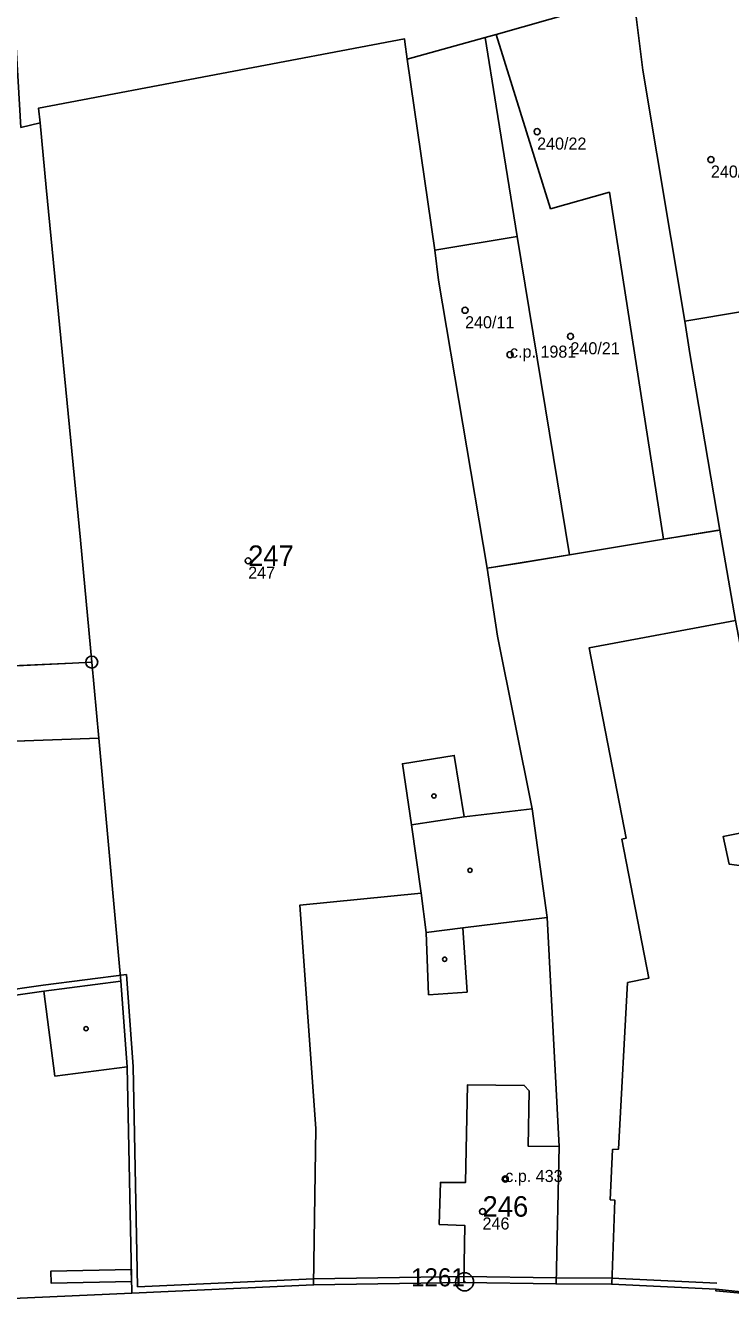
# Model space of a CAD drawing. Extents: x -878211 to -870363, y -1058464 to -1052522.
# Drawn here: x -874286 to -874227.5, y -1056229.4 to -1056123.6 of the extents above; entities that cross this region are included whole.
import ezdxf

# ---------------------------------------------------------------- set-up
doc = ezdxf.new("R2010")
doc.units = 0
for name, color, linetype in [('Vrstva 1', 7, 'Continuous'), ('Vrstva 13', 7, 'Continuous'), ('Vrstva 2', 7, 'Continuous'), ('Vrstva 4', 7, 'Continuous'), ('Vrstva 5', 7, 'Continuous'), ('Vrstva 50', 7, 'Continuous'), ('Vrstva 51', 7, 'Continuous'), ('Vrstva 52', 7, 'Continuous'), ('Vrstva 8', 7, 'Continuous')]:
    doc.layers.add(name, color=color, linetype=linetype)

msp = doc.modelspace()

# ---------------------------------------------------------------- linework, layer by layer
at = {"layer": 'Vrstva 1'}
for p, q in [((-874284.32, -1056137.02), (-874281.47, -1056166.28)), ((-874228.67, -1056165.47), (-874233.08, -1056166.19)), ((-874281.47, -1056166.28), (-874280.55, -1056176.38)), ((-874233.08, -1056166.19), (-874240.87, -1056167.47)), ((-874299.63, -1056177.29), (-874282.13, -1056176.46)), ((-874282.13, -1056176.46), (-874280.55, -1056176.38)), ((-874280.55, -1056176.38), (-874279.97, -1056182.69)), ((-874279.97, -1056182.69), (-874299.22, -1056183.39)), ((-874279.97, -1056182.69), (-874278.13, -1056202.86)), ((-874242, -1056227.96), (-874237.38, -1056227.99)), ((-874277.23, -1056228.73), (-874262.13, -1056228.05))]:
    msp.add_line(p, q, dxfattribs=at)
for points in [[(-874247.88, -1056124.57), (-874246.97, -1056130.27), (-874245.23, -1056141.07), (-874240.87, -1056167.47)], [(-874233.08, -1056166.19), (-874237.57, -1056137.41), (-874242.45, -1056138.78), (-874246.98, -1056124.31)], [(-874247.73, -1056168.6), (-874251.75, -1056144.71), (-874252.05, -1056142.2), (-874254.36, -1056126.37)], [(-874240.87, -1056167.47), (-874244.88, -1056168.14), (-874247.73, -1056168.6)], [(-874247.73, -1056168.6), (-874246.86, -1056174.23), (-874243.98, -1056188.56)], [(-874237.38, -1056227.99), (-874237.13, -1056221.01), (-874237.5, -1056220.98), (-874237.3, -1056216.8), (-874236.81, -1056216.78), (-874236.06, -1056202.96), (-874234.3, -1056202.61), (-874236.54, -1056191.07), (-874236.18, -1056191), (-874239.25, -1056175.21), (-874227.09, -1056172.93), (-874223.84, -1056189.98), (-874228.12, -1056190.84), (-874227.63, -1056193.13), (-874218.69, -1056194.33), (-874211.96, -1056195.21), (-874212.61, -1056200.56), (-874209.25, -1056201.05), (-874211.64, -1056217.67), (-874208.87, -1056218.02), (-874208.82, -1056218.33), (-874193.02, -1056220.05), (-874192.56, -1056220.1)], [(-874262.13, -1056228.05), (-874261.93, -1056215.06), (-874263.27, -1056196.55), (-874253.2, -1056195.54), (-874254.01, -1056189.87), (-874254.75, -1056184.81), (-874250.45, -1056184.12), (-874249.62, -1056189.21), (-874243.98, -1056188.56)], [(-874243.98, -1056188.56), (-874242.74, -1056197.56), (-874241.74, -1056216.56), (-874242, -1056227.96)], [(-874297.92, -1056205.59), (-874284.51, -1056203.67), (-874278.13, -1056202.86)], [(-874278.13, -1056202.86), (-874277.61, -1056209.96), (-874277.23, -1056228.73)], [(-874242, -1056227.96), (-874249.66, -1056227.85), (-874262.13, -1056228.05)], [(-874188.39, -1056230.56), (-874193.73, -1056229.96), (-874217.62, -1056227.27), (-874217.78, -1056229.56), (-874226.63, -1056228.62), (-874226.64, -1056228.73), (-874228.72, -1056228.54), (-874228.71, -1056228.39), (-874237.38, -1056227.99)], [(-874277.23, -1056228.73), (-874290.85, -1056229.33), (-874299.01, -1056229.18)]]:
    msp.add_lwpolyline(points, dxfattribs=at)
at = {"layer": 'Vrstva 13'}
for points in [[(-874228.39, -1056165.43), (-874233.08, -1056166.19), (-874240.87, -1056167.47), (-874247.73, -1056168.6), (-874246.86, -1056174.23), (-874243.98, -1056188.56), (-874242.74, -1056197.56), (-874241.74, -1056216.56), (-874242, -1056227.96), (-874237.38, -1056227.99), (-874237.13, -1056221.01), (-874237.5, -1056220.98), (-874237.3, -1056216.8), (-874236.81, -1056216.78), (-874236.06, -1056202.96), (-874234.3, -1056202.61), (-874236.54, -1056191.07), (-874236.18, -1056191), (-874239.25, -1056175.21), (-874227.09, -1056172.93)], [(-874277.25, -1056227.76), (-874277.27, -1056226.76), (-874283.94, -1056226.9), (-874283.92, -1056227.9)]]:
    msp.add_lwpolyline(points, close=True, dxfattribs=at)
at = {"layer": 'Vrstva 4'}
for p, q in [((-874254.01, -1056189.87), (-874249.62, -1056189.21)), ((-874253.2, -1056195.54), (-874252.77, -1056198.82)), ((-874249.74, -1056198.42), (-874242.74, -1056197.56)), ((-874252.77, -1056198.82), (-874249.74, -1056198.42)), ((-874252.77, -1056198.82), (-874252.58, -1056203.98)), ((-874249.38, -1056203.75), (-874249.74, -1056198.42)), ((-874277.67, -1056202.3), (-874284.58, -1056203.18)), ((-874277.67, -1056202.3), (-874277.11, -1056209.93)), ((-874284.58, -1056203.18), (-874297.45, -1056205.02)), ((-874283.62, -1056210.72), (-874284.51, -1056203.67)), ((-874252.58, -1056203.98), (-874249.38, -1056203.75)), ((-874277.61, -1056209.96), (-874283.62, -1056210.72)), ((-874276.74, -1056228.21), (-874277.11, -1056209.93)), ((-874249.51, -1056219.55), (-874249.34, -1056211.44)), ((-874249.34, -1056211.44), (-874244.64, -1056211.5)), ((-874244.64, -1056211.5), (-874244.22, -1056211.95)), ((-874244.22, -1056211.95), (-874244.32, -1056216.53)), ((-874244.32, -1056216.53), (-874241.74, -1056216.56)), ((-874251.7, -1056223.04), (-874251.6, -1056219.54)), ((-874251.6, -1056219.54), (-874249.51, -1056219.55)), ((-874249.56, -1056223.12), (-874251.7, -1056223.04)), ((-874249.66, -1056227.85), (-874249.56, -1056223.12)), ((-874262.13, -1056227.55), (-874276.74, -1056228.21)), ((-874249.66, -1056227.35), (-874262.13, -1056227.55)), ((-874241.99, -1056227.46), (-874249.66, -1056227.35)), ((-874237.38, -1056227.49), (-874241.99, -1056227.46)), ((-874228.66, -1056227.89), (-874237.38, -1056227.49))]:
    msp.add_line(p, q, dxfattribs=at)
at = {"layer": 'Vrstva 5'}
for centre in [(-874252.1368, -1056187.48916), (-874249.1468, -1056193.65916), (-874251.2468, -1056201.02916), (-874281.0168, -1056206.78916), (-874246.2168, -1056219.25916)]:
    msp.add_circle(centre, 0.175, dxfattribs=at)
at = {"layer": 'Vrstva 50'}
for centre in [(-874243.57, -1056132.37994), (-874229.14, -1056134.69994), (-874249.55, -1056147.19994), (-874240.8, -1056149.35994), (-874245.82, -1056150.87994), (-874267.56, -1056167.97994), (-874246.21, -1056219.25994), (-874248.1, -1056221.95994)]:
    msp.add_circle(centre, 0.25, dxfattribs=at)
at = {"layer": 'Vrstva 51'}
for points in [[(-874231.32, -1056148.11), (-874212.48, -1056144.94), (-874213.89, -1056139.15), (-874216.72, -1056128.32), (-874219.8, -1056116.79), (-874220.26, -1056114.81), (-874227.35, -1056118.75), (-874235.56, -1056121.07), (-874234.79, -1056127.28)], [(-874235.56, -1056121.07), (-874246.98, -1056124.31), (-874242.45, -1056138.78), (-874237.57, -1056137.41), (-874233.08, -1056166.19), (-874228.67, -1056165.47), (-874228.39, -1056165.43), (-874230.89, -1056150.77), (-874231.32, -1056148.11), (-874234.79, -1056127.28)], [(-874280.55, -1056176.38), (-874279.97, -1056182.69), (-874278.13, -1056202.86), (-874277.61, -1056209.96), (-874277.23, -1056228.73), (-874262.13, -1056228.05), (-874261.93, -1056215.06), (-874263.27, -1056196.55), (-874253.2, -1056195.54), (-874254.01, -1056189.87), (-874254.75, -1056184.81), (-874250.45, -1056184.12), (-874249.62, -1056189.21), (-874243.98, -1056188.56), (-874246.86, -1056174.23), (-874247.73, -1056168.6), (-874251.75, -1056144.71), (-874252.05, -1056142.2), (-874254.36, -1056126.37), (-874254.54, -1056124.92), (-874254.57, -1056124.68), (-874284.96, -1056130.42), (-874284.84, -1056131.66), (-874284.32, -1056137.02), (-874281.47, -1056166.28)], [(-874247.73, -1056168.6), (-874244.88, -1056168.14), (-874240.87, -1056167.47), (-874245.23, -1056141.07), (-874246.97, -1056130.27), (-874247.88, -1056124.57), (-874254.36, -1056126.37), (-874252.05, -1056142.2), (-874251.75, -1056144.71)], [(-874245.23, -1056141.07), (-874240.87, -1056167.47), (-874233.08, -1056166.19), (-874237.57, -1056137.41), (-874242.45, -1056138.78), (-874246.98, -1056124.31), (-874247.88, -1056124.57), (-874246.97, -1056130.27)], [(-874279.97, -1056182.69), (-874280.55, -1056176.38), (-874282.13, -1056176.46), (-874299.63, -1056177.29), (-874299.22, -1056183.39)], [(-874279.97, -1056182.69), (-874299.22, -1056183.39), (-874298.8, -1056189.07), (-874298.1, -1056201.58), (-874297.92, -1056205.59), (-874284.51, -1056203.67), (-874278.13, -1056202.86)], [(-874242, -1056227.96), (-874241.74, -1056216.56), (-874242.74, -1056197.56), (-874243.98, -1056188.56), (-874249.62, -1056189.21), (-874250.45, -1056184.12), (-874254.75, -1056184.81), (-874254.01, -1056189.87), (-874253.2, -1056195.54), (-874263.27, -1056196.55), (-874261.93, -1056215.06), (-874262.13, -1056228.05), (-874249.66, -1056227.85)], [(-874298.97, -1056224.11), (-874299.01, -1056229.18), (-874290.85, -1056229.33), (-874277.23, -1056228.73), (-874277.61, -1056209.96), (-874278.13, -1056202.86), (-874284.51, -1056203.67), (-874297.92, -1056205.59), (-874298.83, -1056216.36)]]:
    msp.add_lwpolyline(points, close=True, dxfattribs=at)
for points in [[(-874382.4, -1056122.13), (-874382.32, -1056132.76), (-874380.93, -1056141.95), (-874380.73, -1056143.04), (-874379.61, -1056148.67), (-874374.28, -1056167.38), (-874375.72, -1056140.45), (-874377.47, -1056140.56), (-874378.55, -1056128.45), (-874286.89, -1056123.93), (-874286.43, -1056132.03), (-874284.84, -1056131.66), (-874284.96, -1056130.42), (-874254.57, -1056124.68), (-874254.54, -1056124.92), (-874254.36, -1056126.37), (-874247.88, -1056124.57), (-874246.98, -1056124.31), (-874235.56, -1056121.07)], [(-874299.63, -1056177.29), (-874282.13, -1056176.46), (-874280.55, -1056176.38), (-874281.47, -1056166.28), (-874284.32, -1056137.02), (-874284.84, -1056131.66), (-874286.43, -1056132.03)], [(-874212.48, -1056144.94), (-874231.32, -1056148.11), (-874230.89, -1056150.77), (-874228.39, -1056165.43), (-874228.67, -1056165.47), (-874233.08, -1056166.19), (-874240.87, -1056167.47), (-874244.88, -1056168.14), (-874247.73, -1056168.6), (-874246.86, -1056174.23), (-874243.98, -1056188.56), (-874242.74, -1056197.56), (-874241.74, -1056216.56), (-874242, -1056227.96), (-874237.38, -1056227.99), (-874237.13, -1056221.01), (-874237.5, -1056220.98), (-874237.3, -1056216.8), (-874236.81, -1056216.78), (-874236.06, -1056202.96), (-874234.3, -1056202.61), (-874236.54, -1056191.07), (-874236.18, -1056191), (-874239.25, -1056175.21), (-874227.09, -1056172.93)], [(-874227.09, -1056172.93), (-874239.25, -1056175.21), (-874236.18, -1056191), (-874236.54, -1056191.07), (-874234.3, -1056202.61), (-874236.06, -1056202.96), (-874236.81, -1056216.78), (-874237.3, -1056216.8), (-874237.5, -1056220.98), (-874237.13, -1056221.01), (-874237.38, -1056227.99), (-874228.71, -1056228.39), (-874228.72, -1056228.54), (-874226.64, -1056228.73)], [(-874223.84, -1056189.98), (-874228.12, -1056190.84), (-874227.63, -1056193.13), (-874218.69, -1056194.33)], [(-874218.69, -1056194.33), (-874227.63, -1056193.13), (-874228.12, -1056190.84), (-874223.84, -1056189.98)], [(-874226.64, -1056228.73), (-874228.72, -1056228.54), (-874228.71, -1056228.39), (-874237.38, -1056227.99), (-874242, -1056227.96), (-874249.66, -1056227.85), (-874262.13, -1056228.05), (-874277.23, -1056228.73), (-874290.85, -1056229.33), (-874299.01, -1056229.18), (-874317.63, -1056225.76), (-874319.21, -1056225.4), (-874325.97, -1056223.21), (-874332.45, -1056220.61), (-874338.84, -1056217.7)]]:
    msp.add_lwpolyline(points, dxfattribs=at)
at = {"layer": 'Vrstva 52'}
for points in [[(-874247.73, -1056168.6), (-874244.88, -1056168.14), (-874240.87, -1056167.47), (-874245.23, -1056141.07), (-874252.05, -1056142.2), (-874251.75, -1056144.71)], [(-874251.7, -1056223.04), (-874249.56, -1056223.12), (-874249.66, -1056227.85), (-874242, -1056227.96), (-874241.74, -1056216.56), (-874244.32, -1056216.53), (-874244.22, -1056211.95), (-874244.64, -1056211.5), (-874249.34, -1056211.44), (-874249.51, -1056219.55), (-874251.6, -1056219.54)]]:
    msp.add_lwpolyline(points, close=True, dxfattribs=at)
for points in [[(-874227.09, -1056172.93), (-874239.25, -1056175.21), (-874236.18, -1056191), (-874236.54, -1056191.07), (-874234.3, -1056202.61), (-874236.06, -1056202.96), (-874236.81, -1056216.78), (-874237.3, -1056216.8), (-874237.5, -1056220.98), (-874237.13, -1056221.01), (-874237.38, -1056227.99), (-874228.71, -1056228.39), (-874226.63, -1056228.62)], [(-874218.69, -1056194.33), (-874227.63, -1056193.13), (-874228.12, -1056190.84), (-874223.84, -1056189.98)]]:
    msp.add_lwpolyline(points, dxfattribs=at)
at = {"layer": 'Vrstva 8'}
for centre, radius in [((-874280.55, -1056176.37988), 0.5), ((-874280.55, -1056176.37988), 0.0303), ((-874249.59, -1056227.78982), 0.75), ((-874249.59, -1056227.78982), 0.03)]:
    msp.add_circle(centre, radius, dxfattribs=at)

# ---------------------------------------------------------------- texts
at = {"layer": 'Vrstva 2'}
for s, p in [('247', (-874267.56, -1056168.405)), ('246', (-874248.1, -1056222.385))]:
    msp.add_text(s, height=1.699998, dxfattribs=at).set_placement(p)
at = {"layer": 'Vrstva 50'}
for s, p in [('240/22', (-874243.57, -1056133.869)), ('240/30', (-874229.14, -1056136.189)), ('240/11', (-874249.55, -1056148.689)), ('c.p. 1981', (-874245.82, -1056151.129)), ('240/21', (-874240.8, -1056150.849)), ('247', (-874267.56, -1056169.469)), ('c.p. 433', (-874246.21, -1056219.51)), ('246', (-874248.1, -1056223.449))]:
    msp.add_text(s, height=0.999996, dxfattribs=at).set_placement(p)
at = {"layer": 'Vrstva 8'}
msp.add_text('1261', height=1.5, dxfattribs=at).set_placement((-874254.039, -1056228.165))

doc.saveas('drawing.dxf')
